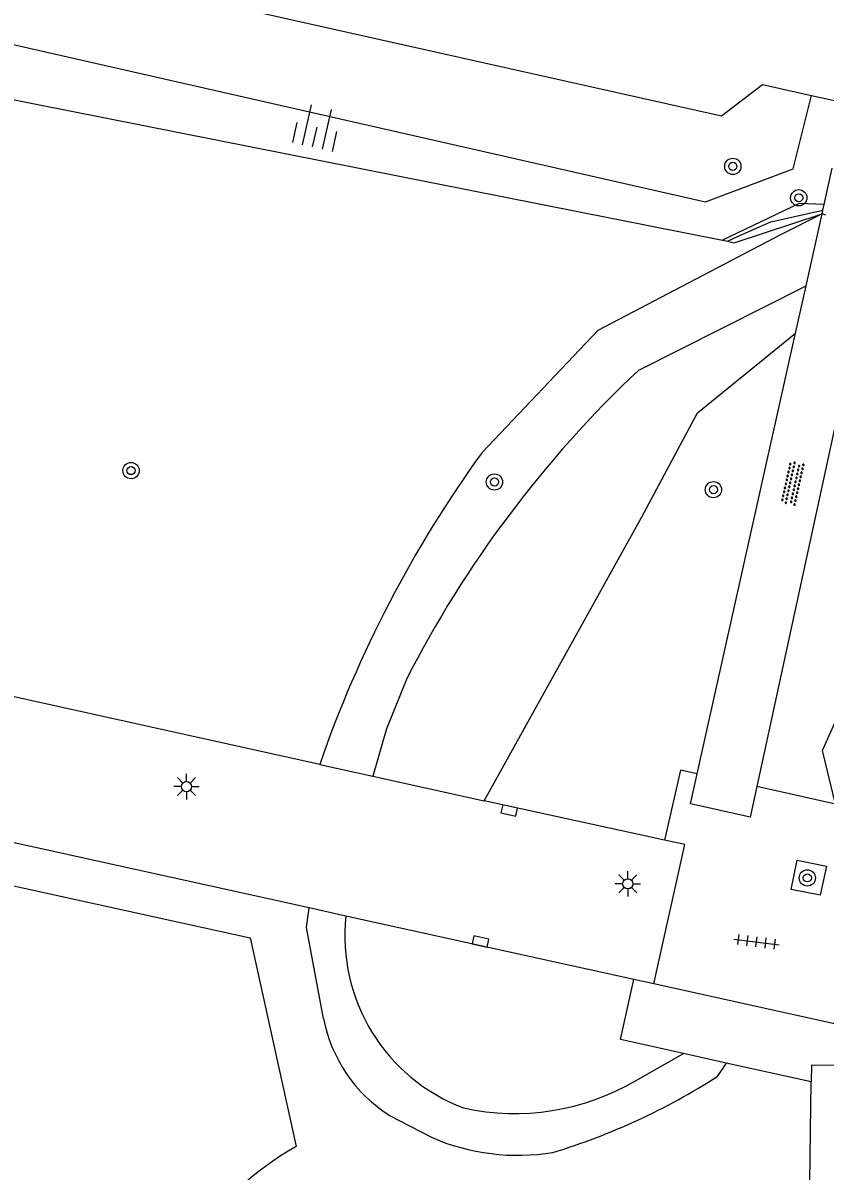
# Model space of a CAD drawing. Extents: x 124000 to 128010, y 398999 to 403000.
# Drawn here: x 127548.5 to 127587.8, y 399370.6 to 399427 of the extents above; entities that cross this region are included whole.
import ezdxf

# ---------------------------------------------------------------- set-up
doc = ezdxf.new("R2010")
doc.units = 0
for name, color, linetype in [('gg-knt-BGT kruinlijn', 7, 'Continuous'), ('gg-knt-verharding', 7, 'Continuous'), ('gg-kntw-beschoeiing', 7, 'Continuous'), ('gg-kwrk-kunstwerk', 7, 'Continuous'), ('gt-grn-groengrens', 7, 'Continuous'), ('gt-grn-weggrens', 7, 'Continuous'), ('gt-symb-boom', 7, 'Continuous'), ('gt-symb-kolk', 7, 'Continuous'), ('gt-symb-lichtmast', 7, 'Continuous'), ('gt-symb-overige verharding', 7, 'Continuous'), ('gt-symb-talud symbool', 7, 'Continuous'), ('gt-symb-tegel verharding', 7, 'Continuous')]:
    doc.layers.add(name, color=color, linetype=linetype)

# ---------------------------------------------------------------- blocks, each defined once
blk = doc.blocks.new('gt0-BOOM')
at = {"layer": 'gt-symb-boom'}
for radius in [0.4, 0.2]:
    blk.add_circle((0, 0), radius, dxfattribs=at)
blk = doc.blocks.new('gt0-OVH')
at = {"layer": 'gt-symb-overige verharding'}
for points in [[(-0.972, 0.298), (-0.967, 0.308), (-0.965, 0.319), (-0.966, 0.33), (-0.971, 0.34), (-0.978, 0.348), (-0.988, 0.353), (-0.999, 0.355), (-1.01, 0.354), (-1.02, 0.349), (-1.028, 0.342), (-1.033, 0.332), (-1.035, 0.321), (-1.034, 0.31), (-1.029, 0.3), (-1.022, 0.292), (-1.012, 0.287), (-1.001, 0.285), (-0.99, 0.286), (-0.98, 0.291)], [(-0.872, 0.106), (-0.867, 0.116), (-0.865, 0.126), (-0.866, 0.137), (-0.871, 0.147), (-0.878, 0.156), (-0.888, 0.161), (-0.899, 0.163), (-0.91, 0.162), (-0.92, 0.157), (-0.928, 0.15), (-0.933, 0.14), (-0.935, 0.129), (-0.934, 0.118), (-0.929, 0.108), (-0.922, 0.1), (-0.912, 0.095), (-0.901, 0.092), (-0.89, 0.094), (-0.88, 0.098)], [(-0.772, 0.298), (-0.767, 0.308), (-0.765, 0.319), (-0.766, 0.33), (-0.771, 0.34), (-0.778, 0.348), (-0.788, 0.353), (-0.799, 0.355), (-0.81, 0.354), (-0.82, 0.349), (-0.828, 0.342), (-0.833, 0.332), (-0.835, 0.321), (-0.834, 0.31), (-0.829, 0.3), (-0.822, 0.292), (-0.812, 0.287), (-0.801, 0.285), (-0.79, 0.286), (-0.78, 0.291)], [(-0.672, 0.106), (-0.667, 0.116), (-0.665, 0.126), (-0.666, 0.137), (-0.671, 0.147), (-0.678, 0.156), (-0.688, 0.161), (-0.699, 0.163), (-0.71, 0.162), (-0.72, 0.157), (-0.728, 0.15), (-0.733, 0.14), (-0.735, 0.129), (-0.734, 0.118), (-0.729, 0.108), (-0.722, 0.1), (-0.712, 0.095), (-0.701, 0.092), (-0.69, 0.094), (-0.68, 0.098)], [(-0.572, 0.298), (-0.567, 0.308), (-0.565, 0.319), (-0.566, 0.33), (-0.571, 0.34), (-0.578, 0.348), (-0.588, 0.353), (-0.599, 0.355), (-0.61, 0.354), (-0.62, 0.349), (-0.628, 0.342), (-0.633, 0.332), (-0.635, 0.321), (-0.634, 0.31), (-0.629, 0.3), (-0.622, 0.292), (-0.612, 0.287), (-0.601, 0.285), (-0.59, 0.286), (-0.58, 0.291)], [(-0.472, 0.106), (-0.467, 0.116), (-0.465, 0.126), (-0.466, 0.137), (-0.471, 0.147), (-0.478, 0.156), (-0.488, 0.161), (-0.499, 0.163), (-0.51, 0.162), (-0.52, 0.157), (-0.528, 0.15), (-0.533, 0.14), (-0.535, 0.129), (-0.534, 0.118), (-0.529, 0.108), (-0.522, 0.1), (-0.512, 0.095), (-0.501, 0.092), (-0.49, 0.094), (-0.48, 0.098)], [(-0.372, 0.298), (-0.367, 0.308), (-0.365, 0.319), (-0.366, 0.33), (-0.371, 0.34), (-0.378, 0.348), (-0.388, 0.353), (-0.399, 0.355), (-0.41, 0.354), (-0.42, 0.349), (-0.428, 0.342), (-0.433, 0.332), (-0.435, 0.321), (-0.434, 0.31), (-0.429, 0.3), (-0.422, 0.292), (-0.412, 0.287), (-0.401, 0.285), (-0.39, 0.286), (-0.38, 0.291)], [(-0.272, 0.106), (-0.267, 0.116), (-0.265, 0.126), (-0.266, 0.137), (-0.271, 0.147), (-0.278, 0.156), (-0.288, 0.161), (-0.299, 0.163), (-0.31, 0.162), (-0.32, 0.157), (-0.328, 0.15), (-0.333, 0.14), (-0.335, 0.129), (-0.334, 0.118), (-0.329, 0.108), (-0.322, 0.1), (-0.312, 0.095), (-0.301, 0.092), (-0.29, 0.094), (-0.28, 0.098)], [(-0.172, 0.298), (-0.167, 0.308), (-0.165, 0.319), (-0.166, 0.33), (-0.171, 0.34), (-0.178, 0.348), (-0.188, 0.353), (-0.199, 0.355), (-0.21, 0.354), (-0.22, 0.349), (-0.228, 0.342), (-0.233, 0.332), (-0.235, 0.321), (-0.234, 0.31), (-0.229, 0.3), (-0.222, 0.292), (-0.212, 0.287), (-0.201, 0.285), (-0.19, 0.286), (-0.18, 0.291)], [(-0.072, 0.106), (-0.067, 0.116), (-0.065, 0.126), (-0.066, 0.137), (-0.071, 0.147), (-0.078, 0.156), (-0.088, 0.161), (-0.099, 0.163), (-0.11, 0.162), (-0.12, 0.157), (-0.128, 0.15), (-0.133, 0.14), (-0.135, 0.129), (-0.134, 0.118), (-0.129, 0.108), (-0.122, 0.1), (-0.112, 0.095), (-0.101, 0.092), (-0.09, 0.094), (-0.08, 0.098)], [(0.028, 0.298), (0.033, 0.308), (0.035, 0.319), (0.034, 0.33), (0.029, 0.34), (0.022, 0.348), (0.012, 0.353), (0.001, 0.355), (-0.01, 0.354), (-0.02, 0.349), (-0.028, 0.342), (-0.033, 0.332), (-0.035, 0.321), (-0.034, 0.31), (-0.029, 0.3), (-0.022, 0.292), (-0.012, 0.287), (-0.001, 0.285), (0.01, 0.286), (0.02, 0.291)], [(0.128, 0.106), (0.133, 0.116), (0.135, 0.126), (0.134, 0.137), (0.129, 0.147), (0.122, 0.156), (0.112, 0.161), (0.101, 0.163), (0.09, 0.162), (0.08, 0.157), (0.072, 0.15), (0.067, 0.14), (0.065, 0.129), (0.066, 0.118), (0.071, 0.108), (0.078, 0.1), (0.088, 0.095), (0.099, 0.092), (0.11, 0.094), (0.12, 0.098)], [(0.228, 0.298), (0.233, 0.308), (0.235, 0.319), (0.234, 0.33), (0.229, 0.34), (0.222, 0.348), (0.212, 0.353), (0.201, 0.355), (0.19, 0.354), (0.18, 0.349), (0.172, 0.342), (0.167, 0.332), (0.165, 0.321), (0.166, 0.31), (0.171, 0.3), (0.178, 0.292), (0.188, 0.287), (0.199, 0.285), (0.21, 0.286), (0.22, 0.291)], [(0.328, 0.106), (0.333, 0.116), (0.335, 0.126), (0.334, 0.137), (0.329, 0.147), (0.322, 0.156), (0.312, 0.161), (0.301, 0.163), (0.29, 0.162), (0.28, 0.157), (0.272, 0.15), (0.267, 0.14), (0.265, 0.129), (0.266, 0.118), (0.271, 0.108), (0.278, 0.1), (0.288, 0.095), (0.299, 0.092), (0.31, 0.094), (0.32, 0.098)], [(0.428, 0.298), (0.433, 0.308), (0.435, 0.319), (0.434, 0.33), (0.429, 0.34), (0.422, 0.348), (0.412, 0.353), (0.401, 0.355), (0.39, 0.354), (0.38, 0.349), (0.372, 0.342), (0.367, 0.332), (0.365, 0.321), (0.366, 0.31), (0.371, 0.3), (0.378, 0.292), (0.388, 0.287), (0.399, 0.285), (0.41, 0.286), (0.42, 0.291)], [(0.528, 0.106), (0.533, 0.116), (0.535, 0.126), (0.534, 0.137), (0.529, 0.147), (0.522, 0.156), (0.512, 0.161), (0.501, 0.163), (0.49, 0.162), (0.48, 0.157), (0.472, 0.15), (0.467, 0.14), (0.465, 0.129), (0.466, 0.118), (0.471, 0.108), (0.478, 0.1), (0.488, 0.095), (0.499, 0.092), (0.51, 0.094), (0.52, 0.098)], [(0.628, 0.298), (0.633, 0.308), (0.635, 0.319), (0.634, 0.33), (0.629, 0.34), (0.622, 0.348), (0.612, 0.353), (0.601, 0.355), (0.59, 0.354), (0.58, 0.349), (0.572, 0.342), (0.567, 0.332), (0.565, 0.321), (0.566, 0.31), (0.571, 0.3), (0.578, 0.292), (0.588, 0.287), (0.599, 0.285), (0.61, 0.286), (0.62, 0.291)], [(0.728, 0.106), (0.733, 0.116), (0.735, 0.126), (0.734, 0.137), (0.729, 0.147), (0.722, 0.156), (0.712, 0.161), (0.701, 0.163), (0.69, 0.162), (0.68, 0.157), (0.672, 0.15), (0.667, 0.14), (0.665, 0.129), (0.666, 0.118), (0.671, 0.108), (0.678, 0.1), (0.688, 0.095), (0.699, 0.092), (0.71, 0.094), (0.72, 0.098)], [(0.828, 0.298), (0.833, 0.308), (0.835, 0.319), (0.834, 0.33), (0.829, 0.34), (0.822, 0.348), (0.812, 0.353), (0.801, 0.355), (0.79, 0.354), (0.78, 0.349), (0.772, 0.342), (0.767, 0.332), (0.765, 0.321), (0.766, 0.31), (0.771, 0.3), (0.778, 0.292), (0.788, 0.287), (0.799, 0.285), (0.81, 0.286), (0.82, 0.291)], [(0.928, 0.106), (0.933, 0.116), (0.935, 0.126), (0.934, 0.137), (0.929, 0.147), (0.922, 0.156), (0.912, 0.161), (0.901, 0.163), (0.89, 0.162), (0.88, 0.157), (0.872, 0.15), (0.867, 0.14), (0.865, 0.129), (0.866, 0.118), (0.871, 0.108), (0.878, 0.1), (0.888, 0.095), (0.899, 0.092), (0.91, 0.094), (0.92, 0.098)], [(1.028, 0.298), (1.033, 0.308), (1.035, 0.319), (1.034, 0.33), (1.029, 0.34), (1.022, 0.348), (1.012, 0.353), (1.001, 0.355), (0.99, 0.354), (0.98, 0.349), (0.972, 0.342), (0.967, 0.332), (0.965, 0.321), (0.966, 0.31), (0.971, 0.3), (0.978, 0.292), (0.988, 0.287), (0.999, 0.285), (1.01, 0.286), (1.02, 0.291)], [(-0.972, -0.142), (-0.967, -0.132), (-0.965, -0.121), (-0.966, -0.11), (-0.971, -0.1), (-0.978, -0.092), (-0.988, -0.087), (-0.999, -0.085), (-1.01, -0.086), (-1.02, -0.091), (-1.028, -0.098), (-1.033, -0.108), (-1.035, -0.119), (-1.034, -0.13), (-1.029, -0.14), (-1.022, -0.148), (-1.012, -0.153), (-1.001, -0.155), (-0.99, -0.154), (-0.98, -0.149)], [(-0.872, -0.334), (-0.867, -0.324), (-0.865, -0.314), (-0.866, -0.303), (-0.871, -0.293), (-0.878, -0.284), (-0.888, -0.279), (-0.899, -0.277), (-0.91, -0.278), (-0.92, -0.283), (-0.928, -0.29), (-0.933, -0.3), (-0.935, -0.311), (-0.934, -0.322), (-0.929, -0.332), (-0.922, -0.34), (-0.912, -0.345), (-0.901, -0.348), (-0.89, -0.346), (-0.88, -0.342)], [(-0.772, -0.142), (-0.767, -0.132), (-0.765, -0.121), (-0.766, -0.11), (-0.771, -0.1), (-0.778, -0.092), (-0.788, -0.087), (-0.799, -0.085), (-0.81, -0.086), (-0.82, -0.091), (-0.828, -0.098), (-0.833, -0.108), (-0.835, -0.119), (-0.834, -0.13), (-0.829, -0.14), (-0.822, -0.148), (-0.812, -0.153), (-0.801, -0.155), (-0.79, -0.154), (-0.78, -0.149)], [(-0.672, -0.334), (-0.667, -0.324), (-0.665, -0.314), (-0.666, -0.303), (-0.671, -0.293), (-0.678, -0.284), (-0.688, -0.279), (-0.699, -0.277), (-0.71, -0.278), (-0.72, -0.283), (-0.728, -0.29), (-0.733, -0.3), (-0.735, -0.311), (-0.734, -0.322), (-0.729, -0.332), (-0.722, -0.34), (-0.712, -0.345), (-0.701, -0.348), (-0.69, -0.346), (-0.68, -0.342)], [(-0.572, -0.142), (-0.567, -0.132), (-0.565, -0.121), (-0.566, -0.11), (-0.571, -0.1), (-0.578, -0.092), (-0.588, -0.087), (-0.599, -0.085), (-0.61, -0.086), (-0.62, -0.091), (-0.628, -0.098), (-0.633, -0.108), (-0.635, -0.119), (-0.634, -0.13), (-0.629, -0.14), (-0.622, -0.148), (-0.612, -0.153), (-0.601, -0.155), (-0.59, -0.154), (-0.58, -0.149)], [(-0.472, -0.334), (-0.467, -0.324), (-0.465, -0.314), (-0.466, -0.303), (-0.471, -0.293), (-0.478, -0.284), (-0.488, -0.279), (-0.499, -0.277), (-0.51, -0.278), (-0.52, -0.283), (-0.528, -0.29), (-0.533, -0.3), (-0.535, -0.311), (-0.534, -0.322), (-0.529, -0.332), (-0.522, -0.34), (-0.512, -0.345), (-0.501, -0.348), (-0.49, -0.346), (-0.48, -0.342)], [(-0.372, -0.142), (-0.367, -0.132), (-0.365, -0.121), (-0.366, -0.11), (-0.371, -0.1), (-0.378, -0.092), (-0.388, -0.087), (-0.399, -0.085), (-0.41, -0.086), (-0.42, -0.091), (-0.428, -0.098), (-0.433, -0.108), (-0.435, -0.119), (-0.434, -0.13), (-0.429, -0.14), (-0.422, -0.148), (-0.412, -0.153), (-0.401, -0.155), (-0.39, -0.154), (-0.38, -0.149)], [(-0.272, -0.334), (-0.267, -0.324), (-0.265, -0.314), (-0.266, -0.303), (-0.271, -0.293), (-0.278, -0.284), (-0.288, -0.279), (-0.299, -0.277), (-0.31, -0.278), (-0.32, -0.283), (-0.328, -0.29), (-0.333, -0.3), (-0.335, -0.311), (-0.334, -0.322), (-0.329, -0.332), (-0.322, -0.34), (-0.312, -0.345), (-0.301, -0.348), (-0.29, -0.346), (-0.28, -0.342)], [(-0.172, -0.142), (-0.167, -0.132), (-0.165, -0.121), (-0.166, -0.11), (-0.171, -0.1), (-0.178, -0.092), (-0.188, -0.087), (-0.199, -0.085), (-0.21, -0.086), (-0.22, -0.091), (-0.228, -0.098), (-0.233, -0.108), (-0.235, -0.119), (-0.234, -0.13), (-0.229, -0.14), (-0.222, -0.148), (-0.212, -0.153), (-0.201, -0.155), (-0.19, -0.154), (-0.18, -0.149)], [(-0.072, -0.334), (-0.067, -0.324), (-0.065, -0.314), (-0.066, -0.303), (-0.071, -0.293), (-0.078, -0.284), (-0.088, -0.279), (-0.099, -0.277), (-0.11, -0.278), (-0.12, -0.283), (-0.128, -0.29), (-0.133, -0.3), (-0.135, -0.311), (-0.134, -0.322), (-0.129, -0.332), (-0.122, -0.34), (-0.112, -0.345), (-0.101, -0.348), (-0.09, -0.346), (-0.08, -0.342)], [(0.028, -0.142), (0.033, -0.132), (0.035, -0.121), (0.034, -0.11), (0.029, -0.1), (0.022, -0.092), (0.012, -0.087), (0.001, -0.085), (-0.01, -0.086), (-0.02, -0.091), (-0.028, -0.098), (-0.033, -0.108), (-0.035, -0.119), (-0.034, -0.13), (-0.029, -0.14), (-0.022, -0.148), (-0.012, -0.153), (-0.001, -0.155), (0.01, -0.154), (0.02, -0.149)], [(0.128, -0.334), (0.133, -0.324), (0.135, -0.314), (0.134, -0.303), (0.129, -0.293), (0.122, -0.284), (0.112, -0.279), (0.101, -0.277), (0.09, -0.278), (0.08, -0.283), (0.072, -0.29), (0.067, -0.3), (0.065, -0.311), (0.066, -0.322), (0.071, -0.332), (0.078, -0.34), (0.088, -0.345), (0.099, -0.348), (0.11, -0.346), (0.12, -0.342)], [(0.228, -0.142), (0.233, -0.132), (0.235, -0.121), (0.234, -0.11), (0.229, -0.1), (0.222, -0.092), (0.212, -0.087), (0.201, -0.085), (0.19, -0.086), (0.18, -0.091), (0.172, -0.098), (0.167, -0.108), (0.165, -0.119), (0.166, -0.13), (0.171, -0.14), (0.178, -0.148), (0.188, -0.153), (0.199, -0.155), (0.21, -0.154), (0.22, -0.149)], [(0.328, -0.334), (0.333, -0.324), (0.335, -0.314), (0.334, -0.303), (0.329, -0.293), (0.322, -0.284), (0.312, -0.279), (0.301, -0.277), (0.29, -0.278), (0.28, -0.283), (0.272, -0.29), (0.267, -0.3), (0.265, -0.311), (0.266, -0.322), (0.271, -0.332), (0.278, -0.34), (0.288, -0.345), (0.299, -0.348), (0.31, -0.346), (0.32, -0.342)], [(0.428, -0.142), (0.433, -0.132), (0.435, -0.121), (0.434, -0.11), (0.429, -0.1), (0.422, -0.092), (0.412, -0.087), (0.401, -0.085), (0.39, -0.086), (0.38, -0.091), (0.372, -0.098), (0.367, -0.108), (0.365, -0.119), (0.366, -0.13), (0.371, -0.14), (0.378, -0.148), (0.388, -0.153), (0.399, -0.155), (0.41, -0.154), (0.42, -0.149)], [(0.528, -0.334), (0.533, -0.324), (0.535, -0.314), (0.534, -0.303), (0.529, -0.293), (0.522, -0.284), (0.512, -0.279), (0.501, -0.277), (0.49, -0.278), (0.48, -0.283), (0.472, -0.29), (0.467, -0.3), (0.465, -0.311), (0.466, -0.322), (0.471, -0.332), (0.478, -0.34), (0.488, -0.345), (0.499, -0.348), (0.51, -0.346), (0.52, -0.342)], [(0.628, -0.142), (0.633, -0.132), (0.635, -0.121), (0.634, -0.11), (0.629, -0.1), (0.622, -0.092), (0.612, -0.087), (0.601, -0.085), (0.59, -0.086), (0.58, -0.091), (0.572, -0.098), (0.567, -0.108), (0.565, -0.119), (0.566, -0.13), (0.571, -0.14), (0.578, -0.148), (0.588, -0.153), (0.599, -0.155), (0.61, -0.154), (0.62, -0.149)], [(0.728, -0.334), (0.733, -0.324), (0.735, -0.314), (0.734, -0.303), (0.729, -0.293), (0.722, -0.284), (0.712, -0.279), (0.701, -0.277), (0.69, -0.278), (0.68, -0.283), (0.672, -0.29), (0.667, -0.3), (0.665, -0.311), (0.666, -0.322), (0.671, -0.332), (0.678, -0.34), (0.688, -0.345), (0.699, -0.348), (0.71, -0.346), (0.72, -0.342)], [(0.828, -0.142), (0.833, -0.132), (0.835, -0.121), (0.834, -0.11), (0.829, -0.1), (0.822, -0.092), (0.812, -0.087), (0.801, -0.085), (0.79, -0.086), (0.78, -0.091), (0.772, -0.098), (0.767, -0.108), (0.765, -0.119), (0.766, -0.13), (0.771, -0.14), (0.778, -0.148), (0.788, -0.153), (0.799, -0.155), (0.81, -0.154), (0.82, -0.149)], [(0.928, -0.334), (0.933, -0.324), (0.935, -0.314), (0.934, -0.303), (0.929, -0.293), (0.922, -0.284), (0.912, -0.279), (0.901, -0.277), (0.89, -0.278), (0.88, -0.283), (0.872, -0.29), (0.867, -0.3), (0.865, -0.311), (0.866, -0.322), (0.871, -0.332), (0.878, -0.34), (0.888, -0.345), (0.899, -0.348), (0.91, -0.346), (0.92, -0.342)], [(1.028, -0.142), (1.033, -0.132), (1.035, -0.121), (1.034, -0.11), (1.029, -0.1), (1.022, -0.092), (1.012, -0.087), (1.001, -0.085), (0.99, -0.086), (0.98, -0.091), (0.972, -0.098), (0.967, -0.108), (0.965, -0.119), (0.966, -0.13), (0.971, -0.14), (0.978, -0.148), (0.988, -0.153), (0.999, -0.155), (1.01, -0.154), (1.02, -0.149)]]:
    blk.add_lwpolyline(points, close=True, dxfattribs=at)
blk = doc.blocks.new('gt0-KOLK')
at = {"layer": 'gt-symb-kolk'}
blk.add_lwpolyline([(0, 0), (0.375, 0), (0.375, 0.4), (-0.375, 0.4), (-0.375, 0), (0, 0)], dxfattribs=at)
blk = doc.blocks.new('gt0-TEG1')
at = {"layer": 'gt-symb-tegel verharding'}
for p, q in [((-1.125, 0), (1.125, 0)), ((-0.9, -0.25), (-0.9, 0.25)), ((-0.45, -0.25), (-0.45, 0.25)), ((0, -0.25), (0, 0.25)), ((0.45, -0.25), (0.45, 0.25)), ((0.9, -0.25), (0.9, 0.25))]:
    blk.add_line(p, q, dxfattribs=at)
blk = doc.blocks.new('gt0-LMAST')
at = {"layer": 'gt-symb-lichtmast'}
for p, q in [((-0.005, 0.246), (-0.005, 0.621)), ((-0.182, 0.173), (-0.447, 0.438)), ((0.172, 0.173), (0.437, 0.438)), ((-0.255, -0.004), (-0.63, -0.004)), ((-0.182, -0.181), (-0.447, -0.446)), ((-0.005, -0.254), (-0.005, -0.629)), ((0.437, -0.446), (0.172, -0.181)), ((0.245, -0.004), (0.62, -0.004))]:
    blk.add_line(p, q, dxfattribs=at)
blk.add_circle((-0.005, -0.004), 0.25, dxfattribs=at)
blk = doc.blocks.new('gt0-TALUD_1')
at = {"layer": 'gt-symb-talud symbool'}
for p, q in [((-1, -1), (-1, 0)), ((-0.5, -2), (-0.5, 0)), ((0, -1), (0, 0)), ((0.5, -2), (0.5, 0)), ((1, -1), (1, 0))]:
    blk.add_line(p, q, dxfattribs=at)

msp = doc.modelspace()

# ---------------------------------------------------------------- linework, layer by layer
at = {"layer": 'gg-knt-BGT kruinlijn'}
for p, q in [((127537.808, 399425.254), (127582.812, 399416.351)), ((127582.812, 399416.351), (127583.064, 399416.294))]:
    msp.add_line(p, q, dxfattribs=at)
msp.add_lwpolyline([(127583.064, 399416.294), (127583.381, 399416.222), (127587.698, 399417.632)], dxfattribs=at)
at = {"layer": 'gg-knt-verharding'}
for p, q in [((127586.911, 399414.102), (127587.698, 399417.632)), ((127589.793, 399413.98), (127584.491, 399389.524)), ((127586.392, 399411.772), (127586.911, 399414.102)), ((127581.572, 399390.134), (127586.392, 399411.772)), ((127563.038, 399390.601), (127545.704, 399394.441)), ((127563.038, 399390.601), (127565.653, 399390.022)), ((127565.653, 399390.022), (127571.107, 399388.814)), ((127562.513, 399383.552), (127535.384, 399389.531)), ((127588.367, 399388.642), (127584.491, 399389.524)), ((127579.97, 399386.888), (127571.107, 399388.814)), ((127564.324, 399383.153), (127562.513, 399383.552)), ((127578.454, 399380.038), (127564.324, 399383.153)), ((127579.442, 399379.824), (127578.454, 399380.038)), ((127582.987, 399375.937), (127580.897, 399376.404)), ((127587.164, 399375.005), (127582.987, 399375.937))]:
    msp.add_line(p, q, dxfattribs=at)
for points in [[(127581.572, 399390.134), (127580.753, 399390.311), (127579.97, 399386.888)], [(127584.491, 399389.524), (127584.163, 399388.012), (127581.244, 399388.661), (127581.572, 399390.134)], [(127579.442, 399379.824), (127580.956, 399386.675), (127579.97, 399386.888)], [(127587.91, 399385.606), (127587.607, 399384.175), (127586.175, 399384.452), (127586.48, 399385.903), (127587.91, 399385.606)], [(127580.897, 399376.404), (127577.806, 399377.094), (127578.454, 399380.038)], [(127590.159, 399374.318), (127590.18, 399375.816), (127587.175, 399375.837), (127587.164, 399375.005)], [(127572.022, 399361.199), (127587.003, 399362.795), (127587.164, 399375.005)]]:
    msp.add_lwpolyline(points, dxfattribs=at)
at = {"layer": 'gg-kntw-beschoeiing'}
msp.add_line((127587.182, 399423.45), (127588.892, 399423.066), dxfattribs=at)
msp.add_lwpolyline([(127421.22, 399462.406), (127422.641, 399458.288), (127582.759, 399422.445), (127584.781, 399423.99), (127587.182, 399423.45)], dxfattribs=at)
at = {"layer": 'gg-kwrk-kunstwerk'}
for p, q in [((127587.799, 399418.092), (127588.192, 399419.88)), ((127587.698, 399417.632), (127587.741, 399417.825)), ((127587.741, 399417.825), (127587.799, 399418.092)), ((127587.891, 399417.581), (127587.698, 399417.632))]:
    msp.add_line(p, q, dxfattribs=at)
at = {"layer": 'gt-grn-groengrens'}
for p, q in [((127578.699, 399409.968), (127586.911, 399414.102)), ((127578.54, 399375.064), (127580.897, 399376.404)), ((127582.987, 399375.937), (127582.556, 399375.279)), ((127566.471, 399373.362), (127568.52, 399372.289))]:
    msp.add_line(p, q, dxfattribs=at)
for points in [[(127424.639, 399471.162), (127421.3, 399471.067), (127419.475, 399468.951), (127418.313, 399467.291), (127417.857, 399465.217), (127417.608, 399463.267), (127417.608, 399460.985), (127418.23, 399458.952), (127419.599, 399456.38), (127420.602, 399454.929), (127581.979, 399418.23), (127586.274, 399419.85), (127587.182, 399423.45)], [(127587.799, 399418.092), (127586.581, 399418.147), (127582.812, 399416.351)], [(127583.064, 399416.294), (127583.54, 399416.524), (127585.185, 399417.247), (127587.741, 399417.825)], [(127587.698, 399417.632), (127585.652, 399416.603), (127576.686, 399411.914), (127571.01, 399405.915)], [(127571.107, 399388.814), (127578.828, 399402.725), (127581.587, 399407.87), (127586.392, 399411.772)], [(127567.274, 399394.745), (127566.317, 399392.352), (127565.653, 399390.022)], [(127588.367, 399388.642), (127587.713, 399391.282), (127588.459, 399392.942)], [(127536.683, 399387.128), (127559.615, 399382.08), (127561.884, 399371.844)], [(127563.228, 399378.126), (127562.392, 399382.585), (127562.513, 399383.552)]]:
    msp.add_lwpolyline(points, dxfattribs=at)
for centre, radius, start, end in [((127616.898, 399369.401), 55.721, 133.2776, 152.9453), ((127618.776, 399371.317), 58.98, 144.08379, 160.91599), ((127573.301, 399382.175), 9.03, 173.7832, 249.2661), ((127570.335, 399379.478), 7.234, 190.7702, 237.7184), ((127572.615, 399385.191), 11.733, 257.6412, 300.3305), ((127565.296, 399402.013), 31.821, 286.7841, 302.8472), ((127572.756, 399381.998), 10.593, 246.427, 279.3915), ((127569.466, 399358.53), 15.322, 119.6597, 173.0409)]:
    msp.add_arc(centre, radius, start, end, dxfattribs=at)
at = {"layer": 'gt-grn-weggrens'}
msp.add_line((127588.755, 399377.761), (127579.442, 399379.824), dxfattribs=at)

# ---------------------------------------------------------------- block references
at = {"layer": 'gt-symb-boom'}
for p in [(127583.319, 399419.97), (127586.556, 399418.427), (127553.775, 399405.03), (127571.616, 399404.47), (127582.366, 399404.093), (127586.977, 399385.027)]:
    msp.add_blockref('gt0-BOOM', p, dxfattribs=at)
at = {"layer": 'gt-symb-kolk'}
for p, rotation in [((127572.302, 399388.136), -12.535023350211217), ((127570.885, 399381.705), -12.535023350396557)]:
    msp.add_blockref('gt0-KOLK', p, dxfattribs=dict(at, rotation=rotation))
at = {"layer": 'gt-symb-lichtmast'}
for p in [(127556.504, 399389.512), (127578.165, 399384.742)]:
    msp.add_blockref('gt0-LMAST', p, dxfattribs=at)
at = {"layer": 'gt-symb-overige verharding', "rotation": -102.53502335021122}
msp.add_blockref('gt0-OVH', (127586.25, 399404.404), dxfattribs=at)
at = {"layer": 'gt-symb-talud symbool', "xscale": 1.0002684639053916, "yscale": 1.0002684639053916, "rotation": 167.35314650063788}
msp.add_blockref('gt0-TALUD_1', (127562.67, 399420.926), dxfattribs=at)
at = {"layer": 'gt-symb-tegel verharding', "rotation": -7.125016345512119}
msp.add_blockref('gt0-TEG1', (127584.485, 399381.887), dxfattribs=at)

doc.saveas('drawing.dxf')
